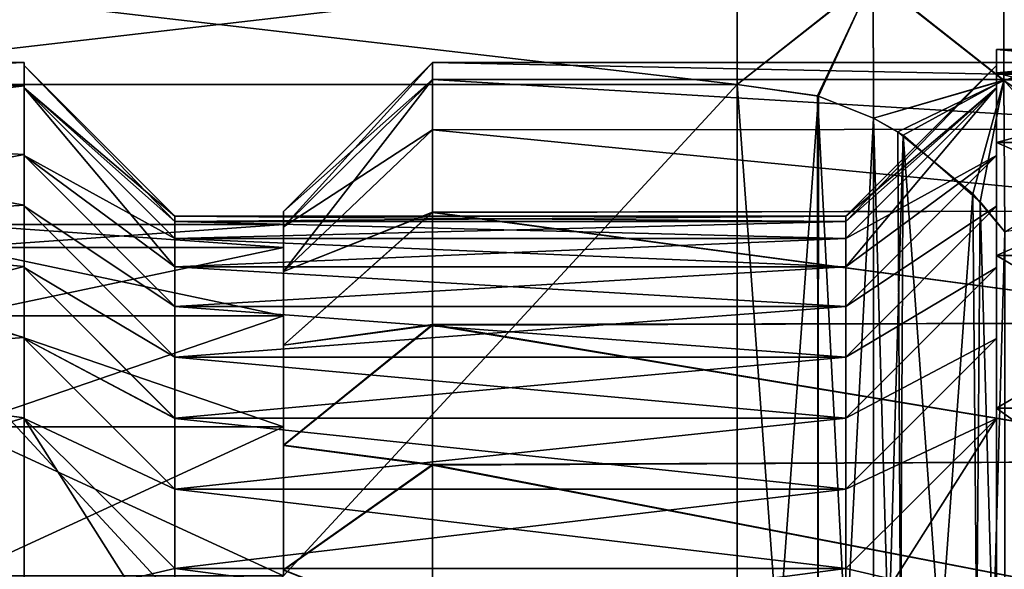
# Model space of a CAD drawing. Header units: metres. Extents: x -62 to 300, y -109 to 109.
# Tile 435 of 656: x -35 to -27, y 83 to 87. Entities that reach past the tile are written whole.
import ezdxf

# ---------------------------------------------------------------- set-up
doc = ezdxf.new("R2010")
doc.units = ezdxf.units.M
doc.layers.add('solid_500635', color=7, linetype='CONTINUOUS')

msp = doc.modelspace()

# ---------------------------------------------------------------- linework, layer by layer
at = {"layer": 'solid_500635'}
for points in [[(-27.183178, 87.616013, -12.614126), (-27.183178, 86.664276, -14.260244), (-28.18932, 87.459785, -13.617373)], [(-27.183178, 86.660263, -0.073309), (-27.183178, 87.609848, -1.712478), (-28.18932, 87.456749, -0.716785)], [(-27.183178, 87.609848, -1.712478), (-26.2693, 86.944145, -1.580725), (-26.2693, 87.627068, -3.140797)], [(-27.183178, 87.616013, -12.614126), (-26.2693, 87.506531, -11.52266), (-26.2693, 86.698509, -13.203403)], [(-27.183178, 87.616013, -12.614126), (-26.2693, 86.698509, -13.203403), (-27.183178, 86.664276, -14.260244)], [(-27.183178, 86.660263, -0.073309), (-26.2693, 86.944145, -1.580725), (-27.183178, 87.609848, -1.712478)], [(-29.239401, 86.630127, -15.062011), (-37.239399, 86.630127, -15.062011), (-37.239399, 87.558327, -13.669705)], [(-29.239401, 87.558327, -13.669705), (-29.239401, 86.630127, -15.062011), (-37.239399, 87.558327, -13.669705)], [(-29.239401, 87.558327, -0.669705), (-37.239399, 87.558327, -0.669705), (-37.239399, 86.630127, 0.722599)], [(-29.239401, 86.630127, 0.722599), (-29.239401, 87.558327, -0.669705), (-37.239399, 86.630127, 0.722599)], [(-28.18932, 87.459785, -13.617373), (-29.239401, 86.630127, -15.062011), (-29.239401, 87.558327, -13.669705)], [(-28.18932, 87.456749, -0.716785), (-29.239401, 87.558327, -0.669705), (-29.239401, 86.630127, 0.722599)], [(-28.18932, 87.459785, -13.617373), (-28.612667, 86.539871, -15.11412), (-29.239401, 86.630127, -15.062011)], [(-28.619219, 86.542068, 0.773441), (-28.18932, 87.456749, -0.716785), (-29.239401, 86.630127, 0.722599)], [(-28.619219, 86.542068, 0.773441), (-28.187336, 86.371429, 0.871958), (-28.18932, 87.456749, -0.716785)], [(-28.18932, 87.459785, -13.617373), (-28.188559, 86.371651, -15.21124), (-28.612667, 86.539871, -15.11412)], [(-27.183178, 86.664276, -14.260244), (-28.188559, 86.371651, -15.21124), (-28.18932, 87.459785, -13.617373)], [(-27.183178, 86.660263, -0.073309), (-28.18932, 87.456749, -0.716785), (-28.187336, 86.371429, 0.871958)], [(-27.239401, 86.900002, -7.169705), (-25.239401, 86.900002, -7.169705), (-25.239401, 86.719467, -5.222023)], [(-27.239401, 86.719467, -9.117389), (-25.239401, 86.719467, -9.117389), (-25.239401, 86.900002, -7.169705)], [(-27.239401, 86.900002, -7.169705), (-27.239401, 86.719467, -9.117389), (-25.239401, 86.900002, -7.169705)], [(-27.239401, 86.719467, -5.222023), (-27.239401, 86.900002, -7.169705), (-25.239401, 86.719467, -5.222023)], [(-27.239401, 86.605759, -9.057264), (-27.239401, 86.719467, -9.117389), (-27.239401, 86.900002, -7.169705)], [(-27.239401, 86.777496, -7.169705), (-27.239401, 86.900002, -7.169705), (-27.239401, 86.719467, -5.222023)], [(-27.239401, 86.777496, -7.169705), (-27.239401, 86.605759, -9.057264), (-27.239401, 86.900002, -7.169705)], [(-27.183178, 86.660263, -0.073309), (-26.2693, 86.047646, -0.132802), (-26.2693, 86.944145, -1.580725)], [(-37.739399, 86.800003, -7.169705), (-34.739399, 86.800003, -7.169705), (-34.739399, 86.62117, -5.240397)], [(-37.739399, 86.677155, -8.771162), (-34.739399, 86.62117, -9.099014), (-34.739399, 86.800003, -7.169705)], [(-37.739399, 86.677155, -8.771162), (-34.739399, 86.800003, -7.169705), (-37.739399, 86.800003, -7.169705)], [(-37.739399, 86.676651, -5.564992), (-37.739399, 86.800003, -7.169705), (-34.739399, 86.62117, -5.240397)], [(-34.739399, 86.605682, -5.281762), (-34.739399, 86.62117, -5.240397), (-34.739399, 86.800003, -7.169705)], [(-34.739399, 86.777496, -7.169705), (-34.739399, 86.800003, -7.169705), (-34.739399, 86.62117, -9.099014)], [(-34.739399, 86.777496, -7.169705), (-34.739399, 86.605682, -5.281762), (-34.739399, 86.800003, -7.169705)], [(-34.739399, 86.605789, -9.057077), (-33.5774, 85.615501, -7.169705), (-34.739399, 86.777496, -7.169705)], [(-33.577423, 85.572815, -6.278922), (-34.739399, 86.777496, -7.169705), (-33.5774, 85.615501, -7.169705)], [(-34.739399, 86.605789, -9.057077), (-34.739399, 86.777496, -7.169705), (-34.739399, 86.62117, -9.099014)], [(-33.577423, 85.572815, -6.278922), (-34.739399, 86.605682, -5.281762), (-34.739399, 86.777496, -7.169705)], [(-31.589401, 86.800003, -7.167183), (-32.739399, 85.649567, -7.168376), (-32.739399, 85.533401, -5.699271)], [(-31.589399, 86.669838, -8.817894), (-32.739399, 85.649567, -7.168376), (-31.589401, 86.800003, -7.167183)], [(-31.589401, 86.800003, -7.167183), (-32.739399, 85.533401, -5.699271), (-31.589399, 86.669044, -5.516546)], [(-25.239401, 86.670036, -5.525565), (-31.589401, 86.800003, -7.167183), (-31.589399, 86.669044, -5.516546)], [(-25.239401, 86.670036, -8.813846), (-31.589399, 86.669838, -8.817894), (-31.589401, 86.800003, -7.167183)], [(-25.239401, 86.800003, -7.169705), (-25.239401, 86.670036, -8.813846), (-31.589401, 86.800003, -7.167183)], [(-25.239401, 86.670036, -5.525565), (-25.239401, 86.800003, -7.169705), (-31.589401, 86.800003, -7.167183)], [(-28.4014, 85.615501, -7.169705), (-27.239401, 86.777496, -7.169705), (-27.239401, 86.605782, -5.282263)], [(-28.401384, 85.57283, -8.060263), (-27.239401, 86.777496, -7.169705), (-28.4014, 85.615501, -7.169705)], [(-28.401384, 85.57283, -8.060263), (-27.239401, 86.605759, -9.057264), (-27.239401, 86.777496, -7.169705)], [(-27.239401, 86.605782, -5.282263), (-27.239401, 86.777496, -7.169705), (-27.239401, 86.719467, -5.222023)], [(-37.739399, 86.677155, -8.771162), (-37.739399, 86.25676, -10.503309), (-34.739399, 86.62117, -9.099014)], [(-37.739399, 86.254997, -3.830834), (-37.739399, 86.676651, -5.564992), (-34.739399, 86.62117, -5.240397)], [(-31.589399, 86.669838, -8.817894), (-32.739399, 85.533821, -8.637498), (-32.739399, 85.649567, -7.168376)], [(-31.589394, 86.281837, -10.427463), (-32.739399, 85.533821, -8.637498), (-31.589399, 86.669838, -8.817894)], [(-31.589399, 86.669044, -5.516546), (-32.739399, 85.533401, -5.699271), (-32.739399, 85.18708, -4.264148)], [(-31.589399, 86.669044, -5.516546), (-32.739399, 85.18708, -4.264148), (-31.589401, 86.280281, -3.907193)], [(-25.239401, 86.285843, -3.926111), (-31.589399, 86.669044, -5.516546), (-31.589401, 86.280281, -3.907193)], [(-25.239401, 86.285843, -3.926111), (-25.239401, 86.670036, -5.525565), (-31.589399, 86.669044, -5.516546)], [(-25.239401, 86.670036, -8.813846), (-25.239401, 86.285843, -10.4133), (-31.589399, 86.669838, -8.817894)], [(-25.239401, 86.285843, -10.4133), (-31.589394, 86.281837, -10.427463), (-31.589399, 86.669838, -8.817894)], [(-27.183178, 86.664276, -14.260244), (-27.958639, 86.239204, -15.287708), (-28.188559, 86.371651, -15.21124)], [(-27.183178, 86.664276, -14.260244), (-27.364887, 85.725967, -15.584029), (-27.958639, 86.239204, -15.287708)], [(-27.183178, 86.664276, -14.260244), (-27.174343, 85.493317, -15.71835), (-27.364887, 85.725967, -15.584029)], [(-27.239401, 86.719467, -5.222023), (-25.239401, 86.719467, -5.222023), (-25.239401, 86.184143, -3.340385)], [(-27.239401, 86.719467, -5.222023), (-25.239401, 86.184143, -3.340385), (-27.239401, 86.184143, -3.340385)], [(-27.239401, 86.184143, -10.999025), (-25.239401, 86.184143, -10.999025), (-25.239401, 86.719467, -9.117389)], [(-27.239401, 86.719467, -9.117389), (-27.239401, 86.184143, -10.999025), (-25.239401, 86.719467, -9.117389)], [(-27.239401, 86.083237, -10.919637), (-27.239401, 86.184143, -10.999025), (-27.239401, 86.719467, -9.117389)], [(-27.239401, 86.605759, -9.057264), (-27.239401, 86.083237, -10.919637), (-27.239401, 86.719467, -9.117389)], [(-27.239401, 86.083305, -3.419964), (-27.239401, 86.719467, -5.222023), (-27.239401, 86.184143, -3.340385)], [(-27.239401, 86.083305, -3.419964), (-27.239401, 86.605782, -5.282263), (-27.239401, 86.719467, -5.222023)], [(-27.183178, 86.664276, -14.260244), (-26.2693, 86.698509, -13.203403), (-26.2693, 85.640282, -14.738962)], [(-27.183178, 86.664276, -14.260244), (-26.2693, 85.640282, -14.738962), (-27.174343, 85.493317, -15.71835)], [(-37.739399, 86.254997, -3.830834), (-34.739399, 86.62117, -5.240397), (-34.739399, 86.090897, -3.376511)], [(-37.739399, 86.25676, -10.503309), (-34.739399, 86.090897, -10.9629), (-34.739399, 86.62117, -9.099014)], [(-29.239401, 86.630127, -15.062011), (-37.239399, 77.969872, -20.06201), (-37.239399, 86.630127, -15.062011)], [(-29.239401, 86.630127, -15.062011), (-29.239401, 77.969872, -20.06201), (-37.239399, 77.969872, -20.06201)], [(-29.239401, 77.969872, 5.7226), (-37.239399, 86.630127, 0.722599), (-37.239399, 77.969872, 5.7226)], [(-29.239401, 77.969872, 5.7226), (-29.239401, 86.630127, 0.722599), (-37.239399, 86.630127, 0.722599)], [(-34.739399, 86.082993, -3.419146), (-34.739399, 86.090897, -3.376511), (-34.739399, 86.62117, -5.240397)], [(-34.739399, 86.605682, -5.281762), (-34.739399, 86.082993, -3.419146), (-34.739399, 86.62117, -5.240397)], [(-34.739399, 86.083351, -10.919341), (-34.739399, 86.62117, -9.099014), (-34.739399, 86.090897, -10.9629)], [(-34.739399, 86.083351, -10.919341), (-34.739399, 86.605789, -9.057077), (-34.739399, 86.62117, -9.099014)], [(-34.739399, 86.605789, -9.057077), (-33.577412, 85.443161, -8.953296), (-33.577415, 85.572845, -8.06016)], [(-34.739399, 86.083351, -10.919341), (-33.577412, 85.443161, -8.953296), (-34.739399, 86.605789, -9.057077)], [(-34.739399, 86.605789, -9.057077), (-33.577415, 85.572845, -8.06016), (-33.5774, 85.615501, -7.169705)], [(-33.577396, 85.22467, -4.499724), (-34.739399, 86.082993, -3.419146), (-34.739399, 86.605682, -5.281762)], [(-33.577415, 85.443039, -5.38551), (-34.739399, 86.605682, -5.281762), (-33.577423, 85.572815, -6.278922)], [(-33.577396, 85.22467, -4.499724), (-34.739399, 86.605682, -5.281762), (-33.577415, 85.443039, -5.38551)], [(-28.612667, 86.539871, -15.11412), (-29.239401, 77.969872, -20.06201), (-29.239401, 86.630127, -15.062011)], [(-28.613211, 78.059982, 5.670576), (-29.239401, 86.630127, 0.722599), (-29.239401, 77.969872, 5.7226)], [(-28.619219, 86.542068, 0.773441), (-29.239401, 86.630127, 0.722599), (-28.613211, 78.059982, 5.670576)], [(-28.401403, 85.224838, -9.83913), (-27.239401, 86.083237, -10.919637), (-27.239401, 86.605759, -9.057264)], [(-28.401403, 85.224838, -9.83913), (-27.239401, 86.605759, -9.057264), (-28.401388, 85.443123, -8.953484)], [(-28.401386, 85.572838, -6.279216), (-28.4014, 85.615501, -7.169705), (-27.239401, 86.605782, -5.282263)], [(-28.40139, 85.443146, -5.386052), (-27.239401, 86.605782, -5.282263), (-27.239401, 86.083305, -3.419964)], [(-28.401386, 85.572838, -6.279216), (-27.239401, 86.605782, -5.282263), (-28.40139, 85.443146, -5.386052)], [(-28.401388, 85.443123, -8.953484), (-27.239401, 86.605759, -9.057264), (-28.401384, 85.57283, -8.060263)], [(-27.183178, 86.660263, -0.073309), (-28.187336, 86.371429, 0.871958), (-27.999289, 86.265343, 0.933208)], [(-27.420818, 85.786972, 1.209393), (-27.183178, 86.660263, -0.073309), (-27.999289, 86.265343, 0.933208)], [(-27.420818, 85.786972, 1.209393), (-27.17449, 85.493515, 1.378822), (-27.183178, 86.660263, -0.073309)], [(-27.17449, 85.493515, 1.378822), (-26.2693, 86.047646, -0.132802), (-27.183178, 86.660263, -0.073309)], [(-28.618839, 78.058044, -20.011105), (-29.239401, 77.969872, -20.06201), (-28.612667, 86.539871, -15.11412)], [(-28.619219, 86.542068, 0.773441), (-28.613211, 78.059982, 5.670576), (-28.188721, 78.228287, 5.573403)], [(-28.619219, 86.542068, 0.773441), (-28.188721, 78.228287, 5.573403), (-28.187336, 86.371429, 0.871958)], [(-28.618839, 78.058044, -20.011105), (-28.612667, 86.539871, -15.11412), (-28.188559, 86.371651, -15.21124)], [(-28.618839, 78.058044, -20.011105), (-28.188559, 86.371651, -15.21124), (-28.187328, 78.228577, -19.912649)], [(-28.187336, 86.371429, 0.871958), (-28.188721, 78.228287, 5.573403), (-27.958029, 78.361206, 5.496663)], [(-28.187328, 78.228577, -19.912649), (-28.188559, 86.371651, -15.21124), (-27.958639, 86.239204, -15.287708)], [(-27.999289, 86.265343, 0.933208), (-28.187336, 86.371429, 0.871958), (-27.958029, 78.361206, 5.496663)], [(-25.239401, 85.656143, -2.40411), (-25.239401, 86.285843, -3.926111), (-31.589401, 86.280281, -3.907193)], [(-25.239401, 86.285843, -10.4133), (-25.239401, 85.656143, -11.935301), (-31.589394, 86.281837, -10.427463)], [(-37.739399, 86.25676, -10.503309), (-37.739399, 85.50721, -12.217215), (-34.739399, 86.090897, -10.9629)], [(-37.739399, 86.254997, -3.830834), (-34.739399, 86.090897, -3.376511), (-34.739399, 85.699051, -2.489233)], [(-37.739399, 85.504173, -2.116673), (-37.739399, 86.254997, -3.830834), (-34.739399, 85.699051, -2.489233)], [(-31.589394, 86.281837, -10.427463), (-32.739399, 85.187927, -10.072671), (-32.739399, 85.533821, -8.637498)], [(-31.58939, 85.646042, -11.95526), (-32.739399, 85.187927, -10.072671), (-31.589394, 86.281837, -10.427463)], [(-31.589401, 86.280281, -3.907193), (-32.739399, 85.18708, -4.264148), (-31.589397, 85.643768, -2.379718)], [(-25.239401, 85.656143, -2.40411), (-31.589401, 86.280281, -3.907193), (-31.589397, 85.643768, -2.379718)], [(-25.239401, 85.656143, -11.935301), (-31.58939, 85.646042, -11.95526), (-31.589394, 86.281837, -10.427463)], [(-27.998503, 78.335144, -19.85112), (-28.187328, 78.228577, -19.912649), (-27.958639, 86.239204, -15.287708)], [(-27.420818, 85.786972, 1.209393), (-27.999289, 86.265343, 0.933208), (-27.958029, 78.361206, 5.496663)], [(-27.419758, 78.814156, -19.574566), (-27.998503, 78.335144, -19.85112), (-27.958639, 86.239204, -15.287708)], [(-27.419758, 78.814156, -19.574566), (-27.958639, 86.239204, -15.287708), (-27.364887, 85.725967, -15.584029)], [(-27.239401, 86.184143, -3.340385), (-25.239401, 86.184143, -3.340385), (-25.239401, 85.312332, -1.589683)], [(-27.239401, 86.184143, -3.340385), (-25.239401, 85.312332, -1.589683), (-27.239401, 85.312332, -1.589683)], [(-27.239401, 85.312332, -12.749728), (-25.239401, 85.312332, -12.749728), (-25.239401, 86.184143, -10.999025)], [(-27.239401, 86.184143, -10.999025), (-27.239401, 85.312332, -12.749728), (-25.239401, 86.184143, -10.999025)], [(-27.239401, 85.219833, -12.666365), (-27.239401, 85.312332, -12.749728), (-27.239401, 86.184143, -10.999025)], [(-27.239401, 85.692879, -11.811782), (-27.239401, 85.219833, -12.666365), (-27.239401, 86.184143, -10.999025)], [(-27.239401, 86.083237, -10.919637), (-27.239401, 85.692879, -11.811782), (-27.239401, 86.184143, -10.999025)], [(-27.239401, 85.692978, -2.527823), (-27.239401, 86.184143, -3.340385), (-27.239401, 85.312332, -1.589683)], [(-27.239401, 85.692978, -2.527823), (-27.239401, 86.083305, -3.419964), (-27.239401, 86.184143, -3.340385)], [(-37.739399, 85.50721, -12.217215), (-34.739399, 85.699051, -11.850178), (-34.739399, 86.090897, -10.9629)], [(-34.739399, 85.692566, -2.526993), (-34.739399, 85.699051, -2.489233), (-34.739399, 86.090897, -3.376511)], [(-34.739399, 86.082993, -3.419146), (-34.739399, 85.692566, -2.526993), (-34.739399, 86.090897, -3.376511)], [(-34.739399, 85.693031, -11.811474), (-34.739399, 86.090897, -10.9629), (-34.739399, 85.699051, -11.850178)], [(-34.739399, 85.693031, -11.811474), (-34.739399, 86.083351, -10.919341), (-34.739399, 86.090897, -10.9629)], [(-34.739399, 86.083351, -10.919341), (-33.5774, 84.918663, -10.704842), (-33.577396, 85.224915, -9.838881)], [(-34.739399, 85.693031, -11.811474), (-33.5774, 84.918663, -10.704842), (-34.739399, 86.083351, -10.919341)], [(-34.739399, 86.083351, -10.919341), (-33.577396, 85.224915, -9.838881), (-33.577412, 85.443161, -8.953296)], [(-33.577404, 84.918297, -3.633669), (-34.739399, 85.692566, -2.526993), (-34.739399, 86.082993, -3.419146)], [(-33.577404, 84.918297, -3.633669), (-34.739399, 86.082993, -3.419146), (-33.577396, 85.22467, -4.499724)], [(-28.401403, 85.224884, -4.500446), (-27.239401, 86.083305, -3.419964), (-28.4014, 84.918625, -3.634471)], [(-28.40139, 85.443146, -5.386052), (-27.239401, 86.083305, -3.419964), (-28.401403, 85.224884, -4.500446)], [(-28.4014, 84.918549, -10.705126), (-27.239401, 86.083237, -10.919637), (-28.401403, 85.224838, -9.83913)], [(-28.4014, 84.918625, -3.634471), (-27.239401, 86.083305, -3.419964), (-27.239401, 85.692978, -2.527823)], [(-28.4014, 84.918549, -10.705126), (-27.239401, 85.692879, -11.811782), (-27.239401, 86.083237, -10.919637)], [(-27.420818, 85.786972, 1.209393), (-27.958029, 78.361206, 5.496663), (-27.36363, 78.875443, 5.199769)], [(-27.420818, 85.786972, 1.209393), (-27.36363, 78.875443, 5.199769), (-27.17449, 85.493515, 1.378822)], [(-37.739399, 85.504173, -2.116673), (-34.739399, 85.699051, -2.489233), (-34.739399, 85.22731, -1.642324)], [(-37.739399, 85.50721, -12.217215), (-34.739399, 85.22731, -12.697086), (-34.739399, 85.699051, -11.850178)], [(-34.739399, 85.219475, -1.672469), (-34.739399, 85.22731, -1.642324), (-34.739399, 85.699051, -2.489233)], [(-34.739399, 85.692566, -2.526993), (-34.739399, 85.219475, -1.672469), (-34.739399, 85.699051, -2.489233)], [(-34.739399, 85.220016, -12.666069), (-34.739399, 85.699051, -11.850178), (-34.739399, 85.22731, -12.697086)], [(-34.739399, 85.220016, -12.666069), (-34.739399, 85.693031, -11.811474), (-34.739399, 85.699051, -11.850178)], [(-34.739399, 85.693031, -11.811474), (-33.5774, 84.527443, -11.538662), (-33.5774, 84.918663, -10.704842)], [(-34.739399, 85.220016, -12.666069), (-33.5774, 84.527443, -11.538662), (-34.739399, 85.693031, -11.811474)], [(-33.5774, 84.52697, -2.79986), (-34.739399, 85.219475, -1.672469), (-34.739399, 85.692566, -2.526993)], [(-33.5774, 84.52697, -2.79986), (-34.739399, 85.692566, -2.526993), (-33.577404, 84.918297, -3.633669)], [(-28.4014, 84.527382, -2.800643), (-27.239401, 85.692978, -2.527823), (-27.239401, 85.21994, -1.673227)], [(-28.4014, 84.918625, -3.634471), (-27.239401, 85.692978, -2.527823), (-28.4014, 84.527382, -2.800643)], [(-28.4014, 84.527283, -11.538951), (-27.239401, 85.219833, -12.666365), (-27.239401, 85.692879, -11.811782)], [(-28.4014, 84.527283, -11.538951), (-27.239401, 85.692879, -11.811782), (-28.4014, 84.918549, -10.705126)], [(-27.419758, 78.814156, -19.574566), (-27.364887, 85.725967, -15.584029), (-27.174473, 79.106506, -19.405773)], [(-27.174473, 79.106506, -19.405773), (-27.364887, 85.725967, -15.584029), (-27.174343, 85.493317, -15.71835)], [(-27.239401, 85.21994, -1.673227), (-27.239401, 85.692978, -2.527823), (-27.239401, 85.312332, -1.589683)], [(-28.401386, 85.572838, -6.279216), (-33.577423, 85.572815, -6.278922), (-33.5774, 85.615501, -7.169705)], [(-28.4014, 85.615501, -7.169705), (-33.5774, 85.615501, -7.169705), (-33.577415, 85.572845, -8.06016)], [(-28.401384, 85.57283, -8.060263), (-28.4014, 85.615501, -7.169705), (-33.577415, 85.572845, -8.06016)], [(-28.401386, 85.572838, -6.279216), (-33.5774, 85.615501, -7.169705), (-28.4014, 85.615501, -7.169705)], [(-32.739399, 85.533401, -5.699271), (-32.739399, 85.649567, -7.168376), (-32.739399, 85.533821, -8.637498)], [(-31.58939, 85.646042, -11.95526), (-32.739399, 84.620384, -11.434623), (-32.739399, 85.187927, -10.072671)], [(-31.589401, 84.777977, -13.364372), (-32.739399, 84.620384, -11.434623), (-31.58939, 85.646042, -11.95526)], [(-31.589397, 85.643768, -2.379718), (-32.739399, 85.18708, -4.264148), (-32.739399, 84.61911, -2.902296)], [(-31.589397, 85.643768, -2.379718), (-32.739399, 84.61911, -2.902296), (-31.589403, 84.774994, -0.97096)], [(-25.239401, 84.793358, -0.99657), (-31.589397, 85.643768, -2.379718), (-31.589403, 84.774994, -0.97096)], [(-25.239401, 84.793358, -13.34284), (-31.589401, 84.777977, -13.364372), (-31.58939, 85.646042, -11.95526)], [(-25.239401, 84.793358, -0.99657), (-25.239401, 85.656143, -2.40411), (-31.589397, 85.643768, -2.379718)], [(-25.239401, 85.656143, -11.935301), (-25.239401, 84.793358, -13.34284), (-31.58939, 85.646042, -11.95526)], [(-32.739399, 85.372238, -8.974377), (-35.239399, 85.372238, -8.974377), (-35.239399, 85.549988, -7.169705)], [(-32.739399, 85.549988, -7.169705), (-35.239399, 85.549988, -7.169705), (-35.239399, 85.372238, -5.365034)], [(-32.739399, 85.372238, -8.974377), (-35.239399, 85.549988, -7.169705), (-32.739399, 85.549988, -7.169705)], [(-32.739399, 85.549988, -7.169705), (-35.239399, 85.372238, -5.365034), (-32.739399, 85.372238, -5.365034)], [(-28.401386, 85.572838, -6.279216), (-28.40139, 85.443146, -5.386052), (-33.577423, 85.572815, -6.278922)], [(-28.40139, 85.443146, -5.386052), (-33.577415, 85.443039, -5.38551), (-33.577423, 85.572815, -6.278922)], [(-28.401384, 85.57283, -8.060263), (-33.577415, 85.572845, -8.06016), (-33.577412, 85.443161, -8.953296)], [(-28.401388, 85.443123, -8.953484), (-28.401384, 85.57283, -8.060263), (-33.577412, 85.443161, -8.953296)], [(-32.739399, 85.372238, -8.974377), (-32.739399, 85.549988, -7.169705), (-32.739399, 85.372238, -5.365034)], [(-32.739399, 85.533401, -5.699271), (-32.739399, 85.533821, -8.637498), (-32.739399, 85.187927, -10.072671)], [(-32.739399, 85.18708, -4.264148), (-32.739399, 85.533401, -5.699271), (-32.739399, 85.187927, -10.072671)], [(-37.739399, 85.50721, -12.217215), (-37.739399, 84.461334, -13.775963), (-34.739399, 85.22731, -12.697086)], [(-37.739399, 85.504173, -2.116673), (-34.739399, 85.22731, -1.642324), (-34.739399, 84.679352, -0.842297)], [(-37.739399, 84.457458, -0.558663), (-37.739399, 85.504173, -2.116673), (-34.739399, 84.679352, -0.842297)], [(-27.17449, 85.493515, 1.378822), (-27.36363, 78.875443, 5.199769), (-27.174322, 79.10672, 5.066239)], [(-28.40139, 85.443146, -5.386052), (-28.401403, 85.224884, -4.500446), (-33.577415, 85.443039, -5.38551)], [(-28.401403, 85.224884, -4.500446), (-33.577396, 85.22467, -4.499724), (-33.577415, 85.443039, -5.38551)], [(-28.401388, 85.443123, -8.953484), (-33.577412, 85.443161, -8.953296), (-33.577396, 85.224915, -9.838881)], [(-28.401403, 85.224838, -9.83913), (-28.401388, 85.443123, -8.953484), (-33.577396, 85.224915, -9.838881)], [(-32.739399, 84.845848, -10.709611), (-35.239399, 84.845848, -10.709611), (-35.239399, 85.372238, -8.974377)], [(-32.739399, 84.845848, -10.709611), (-35.239399, 85.372238, -8.974377), (-32.739399, 85.372238, -8.974377)], [(-32.739399, 85.372238, -5.365034), (-35.239399, 85.372238, -5.365034), (-35.239399, 84.845848, -3.6298)], [(-32.739399, 85.372238, -5.365034), (-35.239399, 84.845848, -3.6298), (-32.739399, 84.845848, -3.6298)], [(-32.739399, 85.372238, -8.974377), (-32.739399, 85.372238, -5.365034), (-32.739399, 84.845848, -3.6298)], [(-32.739399, 84.845848, -10.709611), (-32.739399, 85.372238, -8.974377), (-32.739399, 84.845848, -3.6298)], [(-27.239401, 85.312332, -1.589683), (-25.239401, 85.312332, -1.589683), (-25.239401, 84.133301, -0.028333)], [(-27.239401, 85.312332, -1.589683), (-25.239401, 84.133301, -0.028333), (-27.239401, 84.133301, -0.028333)], [(-27.239401, 84.133301, -14.311078), (-25.239401, 84.133301, -14.311078), (-25.239401, 85.312332, -12.749728)], [(-27.239401, 85.312332, -12.749728), (-27.239401, 84.133301, -14.311078), (-25.239401, 85.312332, -12.749728)], [(-27.239401, 84.05336, -14.216975), (-27.239401, 84.133301, -14.311078), (-27.239401, 85.312332, -12.749728)], [(-27.239401, 84.671661, -13.469779), (-27.239401, 84.05336, -14.216975), (-27.239401, 85.312332, -12.749728)], [(-27.239401, 85.219833, -12.666365), (-27.239401, 84.671661, -13.469779), (-27.239401, 85.312332, -12.749728)], [(-27.239401, 84.671783, -0.86979), (-27.239401, 85.312332, -1.589683), (-27.239401, 84.133301, -0.028333)], [(-27.239401, 84.671783, -0.86979), (-27.239401, 85.21994, -1.673227), (-27.239401, 85.312332, -1.589683)], [(-37.739399, 84.461334, -13.775963), (-34.739399, 84.679352, -13.497114), (-34.739399, 85.22731, -12.697086)], [(-34.739399, 84.671295, -0.869141), (-34.739399, 84.679352, -0.842297), (-34.739399, 85.22731, -1.642324)], [(-34.739399, 85.219475, -1.672469), (-34.739399, 84.671295, -0.869141), (-34.739399, 85.22731, -1.642324)], [(-34.739399, 84.671867, -13.469506), (-34.739399, 85.22731, -12.697086), (-34.739399, 84.679352, -13.497114)], [(-34.739399, 84.671867, -13.469506), (-34.739399, 85.220016, -12.666069), (-34.739399, 85.22731, -12.697086)], [(-28.4014, 84.918625, -3.634471), (-33.577404, 84.918297, -3.633669), (-33.577396, 85.22467, -4.499724)], [(-28.401403, 85.224838, -9.83913), (-33.577396, 85.224915, -9.838881), (-33.5774, 84.918663, -10.704842)], [(-28.4014, 84.918549, -10.705126), (-28.401403, 85.224838, -9.83913), (-33.5774, 84.918663, -10.704842)], [(-28.401403, 85.224884, -4.500446), (-28.4014, 84.918625, -3.634471), (-33.577396, 85.22467, -4.499724)], [(-34.739399, 85.220016, -12.666069), (-33.5774, 84.055771, -12.329803), (-33.5774, 84.527443, -11.538662)], [(-34.739399, 84.671867, -13.469506), (-33.5774, 84.055771, -12.329803), (-34.739399, 85.220016, -12.666069)], [(-33.577396, 84.055229, -2.008801), (-34.739399, 84.671295, -0.869141), (-34.739399, 85.219475, -1.672469)], [(-33.577396, 84.055229, -2.008801), (-34.739399, 85.219475, -1.672469), (-33.5774, 84.52697, -2.79986)], [(-32.739399, 85.18708, -4.264148), (-32.739399, 85.187927, -10.072671), (-32.739399, 84.620384, -11.434623)], [(-32.739399, 84.61911, -2.902296), (-32.739399, 85.18708, -4.264148), (-32.739399, 84.620384, -11.434623)], [(-28.401403, 84.055695, -2.009499), (-27.239401, 85.21994, -1.673227), (-27.239401, 84.671783, -0.86979)], [(-28.4014, 84.527382, -2.800643), (-27.239401, 85.21994, -1.673227), (-28.401403, 84.055695, -2.009499)], [(-28.401403, 84.055588, -12.330079), (-27.239401, 84.671661, -13.469779), (-27.239401, 85.219833, -12.666365)], [(-28.401403, 84.055588, -12.330079), (-27.239401, 85.219833, -12.666365), (-28.4014, 84.527283, -11.538951)], [(-28.4014, 84.918625, -3.634471), (-28.4014, 84.527382, -2.800643), (-33.577404, 84.918297, -3.633669)], [(-28.4014, 84.527382, -2.800643), (-33.5774, 84.52697, -2.79986), (-33.577404, 84.918297, -3.633669)], [(-28.4014, 84.918549, -10.705126), (-33.5774, 84.918663, -10.704842), (-33.5774, 84.527443, -11.538662)], [(-28.4014, 84.527283, -11.538951), (-28.4014, 84.918549, -10.705126), (-33.5774, 84.527443, -11.538662)], [(-32.739399, 83.991127, -12.308682), (-35.239399, 83.991127, -12.308682), (-35.239399, 84.845848, -10.709611)], [(-32.739399, 83.991127, -12.308682), (-35.239399, 84.845848, -10.709611), (-32.739399, 84.845848, -10.709611)], [(-32.739399, 84.845848, -3.6298), (-35.239399, 84.845848, -3.6298), (-35.239399, 83.991127, -2.030729)], [(-32.739399, 84.845848, -3.6298), (-35.239399, 83.991127, -2.030729), (-32.739399, 83.991127, -2.030729)], [(-32.739399, 84.845848, -10.709611), (-32.739399, 84.845848, -3.6298), (-32.739399, 83.991127, -2.030729)], [(-32.739399, 83.991127, -12.308682), (-32.739399, 84.845848, -10.709611), (-32.739399, 83.991127, -2.030729)], [(-31.589401, 84.777977, -13.364372), (-32.739399, 83.847229, -12.6883), (-32.739399, 84.620384, -11.434623)], [(-31.589405, 83.69812, -14.620732), (-32.739399, 83.847229, -12.6883), (-31.589401, 84.777977, -13.364372)], [(-31.589403, 84.774994, -0.97096), (-32.739399, 84.61911, -2.902296), (-32.739399, 83.84549, -1.648736)], [(-31.589403, 84.774994, -0.97096), (-32.739399, 83.84549, -1.648736), (-31.589405, 83.694458, 0.284958)], [(-25.239401, 83.724182, -14.593887), (-31.589405, 83.69812, -14.620732), (-31.589401, 84.777977, -13.364372)], [(-25.239401, 83.724182, 0.254476), (-31.589403, 84.774994, -0.97096), (-31.589405, 83.694458, 0.284958)], [(-25.239401, 83.724182, 0.254476), (-25.239401, 84.793358, -0.99657), (-31.589403, 84.774994, -0.97096)], [(-25.239401, 84.793358, -13.34284), (-25.239401, 83.724182, -14.593887), (-31.589401, 84.777977, -13.364372)], [(-37.739399, 84.457458, -0.558663), (-34.739399, 84.679352, -0.842297), (-34.739399, 84.059402, -0.095705)], [(-37.739399, 84.461334, -13.775963), (-34.739399, 84.059402, -14.243707), (-34.739399, 84.679352, -13.497114)], [(-34.739399, 84.052994, -0.122034), (-34.739399, 84.059402, -0.095705), (-34.739399, 84.679352, -0.842297)], [(-34.739399, 84.671295, -0.869141), (-34.739399, 84.052994, -0.122034), (-34.739399, 84.679352, -0.842297)], [(-34.739399, 84.053581, -14.216726), (-34.739399, 84.679352, -13.497114), (-34.739399, 84.059402, -14.243707)], [(-34.739399, 84.053581, -14.216726), (-34.739399, 84.671867, -13.469506), (-34.739399, 84.679352, -13.497114)], [(-34.739399, 84.671867, -13.469506), (-33.5774, 83.510155, -13.068199), (-33.5774, 84.055771, -12.329803)], [(-34.739399, 84.053581, -14.216726), (-33.5774, 83.510155, -13.068199), (-34.739399, 84.671867, -13.469506)], [(-33.5774, 83.50959, -1.270524), (-34.739399, 84.052994, -0.122034), (-34.739399, 84.671295, -0.869141)], [(-33.5774, 83.50959, -1.270524), (-34.739399, 84.671295, -0.869141), (-33.577396, 84.055229, -2.008801)], [(-32.739399, 84.61911, -2.902296), (-32.739399, 84.620384, -11.434623), (-32.739399, 83.847229, -12.6883)], [(-32.739399, 83.84549, -1.648736), (-32.739399, 84.61911, -2.902296), (-32.739399, 83.847229, -12.6883)], [(-28.401403, 84.055695, -2.009499), (-27.239401, 84.671783, -0.86979), (-28.401402, 83.510063, -1.271103)], [(-28.401402, 83.509949, -13.068451), (-27.239401, 84.671661, -13.469779), (-28.401403, 84.055588, -12.330079)], [(-28.401402, 83.510063, -1.271103), (-27.239401, 84.671783, -0.86979), (-27.239401, 84.053482, -0.12257)], [(-28.401402, 83.509949, -13.068451), (-27.239401, 84.05336, -14.216975), (-27.239401, 84.671661, -13.469779)], [(-27.239401, 84.053482, -0.12257), (-27.239401, 84.671783, -0.86979), (-27.239401, 84.133301, -0.028333)], [(-37.739399, 84.461334, -13.775963), (-37.739399, 83.164703, -15.114885), (-34.739399, 84.059402, -14.243707)], [(-28.4014, 84.527283, -11.538951), (-33.5774, 84.527443, -11.538662), (-33.5774, 84.055771, -12.329803)], [(-28.4014, 84.527382, -2.800643), (-28.401403, 84.055695, -2.009499), (-33.5774, 84.52697, -2.79986)], [(-28.401403, 84.055588, -12.330079), (-28.4014, 84.527283, -11.538951), (-33.5774, 84.055771, -12.329803)], [(-28.401403, 84.055695, -2.009499), (-33.577396, 84.055229, -2.008801), (-33.5774, 84.52697, -2.79986)], [(-37.739399, 83.160095, 0.779452), (-37.739399, 84.457458, -0.558663), (-34.739399, 84.059402, -0.095705)], [(-27.239401, 84.133301, -0.028333), (-25.239401, 84.133301, -0.028333), (-25.239401, 82.688087, 1.289094)], [(-27.239401, 84.133301, -0.028333), (-25.239401, 82.688087, 1.289094), (-27.239401, 82.688087, 1.289094)], [(-27.239401, 82.688087, -15.628505), (-25.239401, 82.688087, -15.628505), (-25.239401, 84.133301, -14.311078)], [(-27.239401, 84.133301, -14.311078), (-27.239401, 82.688087, -15.628505), (-25.239401, 84.133301, -14.311078)], [(-27.239401, 82.625992, -15.521854), (-27.239401, 82.688087, -15.628505), (-27.239401, 84.133301, -14.311078)], [(-27.239401, 84.05336, -14.216975), (-27.239401, 82.625992, -15.521854), (-27.239401, 84.133301, -14.311078)], [(-27.239401, 82.626129, 1.182338), (-27.239401, 84.133301, -0.028333), (-27.239401, 82.688087, 1.289094)], [(-27.239401, 82.626129, 1.182338), (-27.239401, 84.053482, -0.12257), (-27.239401, 84.133301, -0.028333)], [(-37.739399, 83.160095, 0.779452), (-34.739399, 84.059402, -0.095705), (-34.739399, 82.627823, 1.209294)], [(-37.739399, 83.164703, -15.114885), (-34.739399, 82.627823, -15.548705), (-34.739399, 84.059402, -14.243707)], [(-34.739399, 82.62561, 1.182729), (-34.739399, 82.627823, 1.209294), (-34.739399, 84.059402, -0.095705)], [(-34.739399, 84.052994, -0.122034), (-34.739399, 82.62561, 1.182729), (-34.739399, 84.059402, -0.095705)], [(-34.739399, 82.626289, -15.521628), (-34.739399, 84.059402, -14.243707), (-34.739399, 82.627823, -15.548705)], [(-34.739399, 82.626289, -15.521628), (-34.739399, 84.053581, -14.216726), (-34.739399, 84.059402, -14.243707)], [(-34.739399, 84.053581, -14.216726), (-33.5774, 82.896523, -13.747274), (-33.5774, 83.510155, -13.068199)], [(-34.739399, 82.626289, -15.521628), (-33.5774, 82.896523, -13.747274), (-34.739399, 84.053581, -14.216726)], [(-33.5774, 82.219521, 0.023198), (-34.739399, 82.62561, 1.182729), (-34.739399, 84.052994, -0.122034)], [(-33.5774, 82.895927, -0.591542), (-34.739399, 84.052994, -0.122034), (-33.5774, 83.50959, -1.270524)], [(-33.5774, 82.219521, 0.023198), (-34.739399, 84.052994, -0.122034), (-33.5774, 82.895927, -0.591542)], [(-28.401403, 84.055588, -12.330079), (-33.5774, 84.055771, -12.329803), (-33.5774, 83.510155, -13.068199)], [(-28.401402, 83.509949, -13.068451), (-28.401403, 84.055588, -12.330079), (-33.5774, 83.510155, -13.068199)], [(-28.401402, 83.510063, -1.271103), (-33.5774, 83.50959, -1.270524), (-33.577396, 84.055229, -2.008801)], [(-28.401403, 84.055695, -2.009499), (-28.401402, 83.510063, -1.271103), (-33.577396, 84.055229, -2.008801)], [(-28.401402, 82.896416, -0.592025), (-27.239401, 84.053482, -0.12257), (-27.239401, 82.626129, 1.182338)], [(-28.401402, 83.510063, -1.271103), (-27.239401, 84.053482, -0.12257), (-28.401402, 82.896416, -0.592025)], [(-28.401402, 82.896286, -13.747509), (-27.239401, 84.05336, -14.216975), (-28.401402, 83.509949, -13.068451)], [(-28.4014, 82.219879, -14.362308), (-27.239401, 84.05336, -14.216975), (-28.401402, 82.896286, -13.747509)], [(-28.4014, 82.219879, -14.362308), (-27.239401, 82.625992, -15.521854), (-27.239401, 84.05336, -14.216975)], [(-32.739399, 82.840805, -13.710363), (-35.239399, 82.840805, -13.710363), (-35.239399, 83.991127, -12.308682)], [(-32.739399, 82.840805, -13.710363), (-35.239399, 83.991127, -12.308682), (-32.739399, 83.991127, -12.308682)], [(-32.739399, 83.991127, -2.030729), (-35.239399, 83.991127, -2.030729), (-35.239399, 82.840805, -0.629047)], [(-32.739399, 83.991127, -2.030729), (-35.239399, 82.840805, -0.629047), (-32.739399, 82.840805, -0.629047)], [(-32.739399, 83.991127, -12.308682), (-32.739399, 83.991127, -2.030729), (-32.739399, 82.840805, -0.629047)], [(-32.739399, 82.840805, -13.710363), (-32.739399, 83.991127, -12.308682), (-32.739399, 82.840805, -0.629047)], [(-32.739399, 83.84549, -1.648736), (-32.739399, 83.847229, -12.6883), (-32.739399, 82.885933, -13.806098)], [(-31.589405, 83.69812, -14.620732), (-32.739399, 82.885933, -13.806098), (-32.739399, 83.847229, -12.6883)], [(-32.739399, 82.883713, -0.531116), (-32.739399, 83.84549, -1.648736), (-32.739399, 82.885933, -13.806098)], [(-31.589405, 83.694458, 0.284958), (-32.739399, 83.84549, -1.648736), (-32.739399, 82.883713, -0.531116)], [(-25.239401, 82.473137, 1.323649), (-25.239401, 83.724182, 0.254476), (-31.589405, 83.694458, 0.284958)], [(-25.239401, 83.724182, -14.593887), (-25.239401, 82.473137, -15.66306), (-31.589405, 83.69812, -14.620732)], [(-31.589378, 82.432396, -15.692833), (-32.739399, 82.885933, -13.806098), (-31.589405, 83.69812, -14.620732)], [(-31.589405, 83.694458, 0.284958), (-32.739399, 82.883713, -0.531116), (-31.589394, 82.428192, 1.356445)], [(-25.239401, 82.473137, -15.66306), (-31.589378, 82.432396, -15.692833), (-31.589405, 83.69812, -14.620732)], [(-25.239401, 82.473137, 1.323649), (-31.589405, 83.694458, 0.284958), (-31.589394, 82.428192, 1.356445)], [(-28.401402, 83.509949, -13.068451), (-33.5774, 83.510155, -13.068199), (-33.5774, 82.896523, -13.747274)], [(-28.401402, 83.510063, -1.271103), (-28.401402, 82.896416, -0.592025), (-33.5774, 83.50959, -1.270524)], [(-28.401402, 82.896286, -13.747509), (-28.401402, 83.509949, -13.068451), (-33.5774, 82.896523, -13.747274)], [(-28.401402, 82.896416, -0.592025), (-33.5774, 82.895927, -0.591542), (-33.5774, 83.50959, -1.270524)], [(-37.739399, 83.164703, -15.114885), (-37.739399, 81.649536, -16.204773), (-34.739399, 82.627823, -15.548705)], [(-37.739399, 81.644257, 1.868489), (-37.739399, 83.160095, 0.779452), (-34.739399, 82.627823, 1.209294)], [(-34.739399, 82.626289, -15.521628), (-33.5774, 82.220154, -14.362083), (-33.5774, 82.896523, -13.747274)], [(-28.401402, 82.896286, -13.747509), (-33.5774, 82.896523, -13.747274), (-33.5774, 82.220154, -14.362083)], [(-28.401402, 82.896416, -0.592025), (-28.4014, 82.220016, 0.022788), (-33.5774, 82.895927, -0.591542)], [(-28.4014, 82.219879, -14.362308), (-28.401402, 82.896286, -13.747509), (-33.5774, 82.220154, -14.362083)], [(-28.4014, 82.220016, 0.022788), (-33.5774, 82.219521, 0.023198), (-33.5774, 82.895927, -0.591542)], [(-28.401402, 82.896416, -0.592025), (-27.239401, 82.626129, 1.182338), (-28.4014, 82.220016, 0.022788)]]:
    msp.add_3dface(points, dxfattribs=at)

doc.saveas('drawing.dxf')
